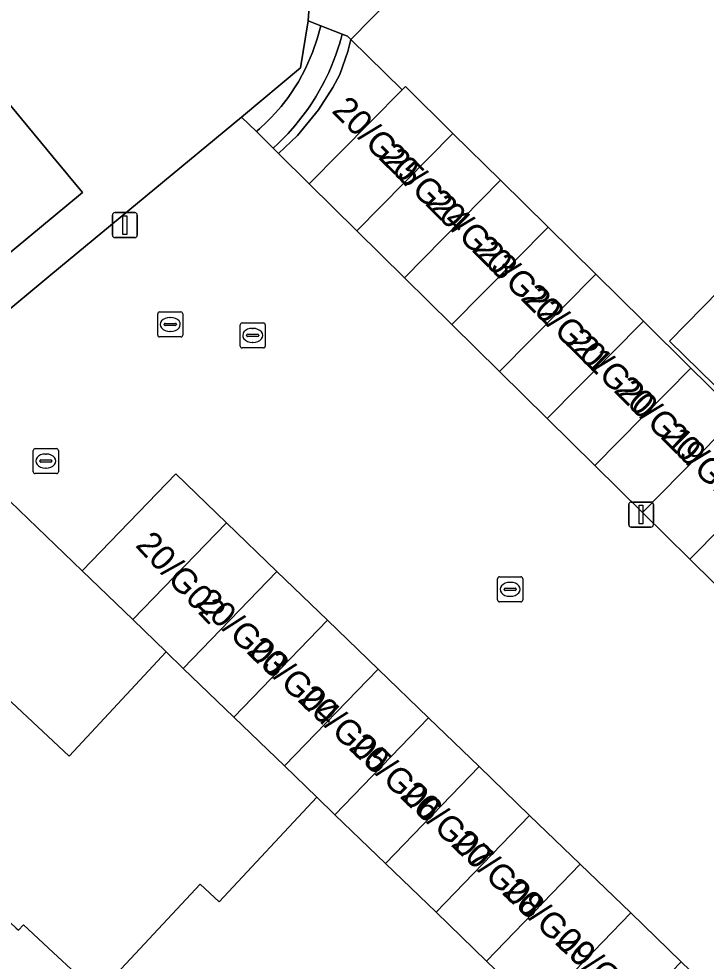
# Model space of a CAD drawing. Extents: x 159217 to 160349, y 381246 to 382172.
# Drawn here: x 159998.63 to 160026.08, y 381674.92 to 381712.59 of the extents above; entities that cross this region are included whole.
import ezdxf

# ---------------------------------------------------------------- set-up
doc = ezdxf.new("R2010")
doc.units = 0
for name, color, linetype in [('IMGEO_Erf', 7, 'Continuous'), ('IMGEO_Groenvoorziening', 7, 'Continuous'), ('IMGEO_Kolk', 7, 'Continuous'), ('IMGEO_Lichtmast', 7, 'Continuous'), ('IMGEO_Muur', 7, 'Continuous'), ('IMGEO_Pand', 7, 'Continuous'), ('IMGEO_Pand_nummerreeks', 7, 'Continuous'), ('IMGEO_Rijbaan_lokaal_open', 7, 'Continuous'), ('IMGEO_Rioolput', 7, 'Continuous'), ('IMGEO_Voetpad_halfverhard', 7, 'Continuous'), ('IMGEO_Voetpad_onverhard', 7, 'Continuous'), ('IMGEO_Voetpad_open', 7, 'Continuous')]:
    doc.layers.add(name, color=color, linetype=linetype)

msp = doc.modelspace()

# ---------------------------------------------------------------- linework, layer by layer
at = {"layer": 'IMGEO_Erf'}
msp.add_lwpolyline([(159997.273, 381710.345), (160000, 381707.055), (160001.168, 381705.646), (160000, 381704.678), (159995.638, 381701.063), (159995.455, 381701.284), (159995.763, 381701.539), (159992.051, 381706.017), (159988.176, 381710.692), (159984.36, 381715.296), (159980.391, 381720.084), (159976.583, 381724.678), (159972.802, 381729.24), (159969.152, 381733.643), (159968.871, 381733.41), (159968.711, 381733.603), (159974.214, 381738.164), (159978.024, 381733.567), (159981.805, 381729.005), (159985.614, 381724.411), (159989.582, 381719.624), (159993.399, 381715.019)], close=True, dxfattribs=at)
for points in [[(159993.503, 381697.03), (159999.914, 381702.351), (160007.525, 381708.666), (160009.887, 381710.637), (160010.186, 381712.514), (160010.383, 381715.374), (160008.945, 381718.178), (160006.906, 381716.14), (160005.709, 381717.337), (160004.173, 381718.873), (160006.211, 381720.911), (160005.688, 381721.434), (160003.758, 381719.558), (160001.581, 381721.798), (159998.64, 381724.824), (160000.571, 381726.7), (159997.321, 381729.885)], [(160014.385, 381714.309), (160011.888, 381711.769), (160013.938, 381709.754), (160014.07, 381709.888), (160015.971, 381708.012), (160017.872, 381706.136), (160019.774, 381704.26), (160021.675, 381702.384), (160023.576, 381700.508), (160025.477, 381698.632), (160027.379, 381696.756)], [(160028.806, 381695.61), (160024.622, 381699.706), (160026.616, 381701.744)], [(159997.292, 381686.233), (160000, 381683.713), (160000.64, 381683.117), (160004.517, 381687.283), (160003.179, 381688.574), (160001.16, 381690.524), (159998.287, 381693.299)], [(160019.334, 381672.979), (160017.315, 381674.928), (160015.295, 381676.878), (160013.276, 381678.827), (160011.257, 381680.777), (160010.527, 381681.481), (160006.63, 381677.295), (160005.869, 381678.004), (160001.779, 381673.614), (160000, 381675.272), (159998.82, 381676.371), (159998.622, 381676.159)]]:
    msp.add_lwpolyline(points, dxfattribs=at)
at = {"layer": 'IMGEO_Groenvoorziening'}
msp.add_lwpolyline([(160010.085, 381710.61), (160010.367, 381711.243), (160010.551, 381711.786), (160010.698, 381712.313), (160010.693, 381712.315), (160010.186, 381712.514), (160009.887, 381710.637), (160007.525, 381708.666), (160008.117, 381708.081), (160008.133, 381708.095), (160008.148, 381708.107), (160008.24, 381708.188), (160008.525, 381708.454), (160008.686, 381708.616), (160008.888, 381708.834), (160009.104, 381709.086), (160009.385, 381709.45), (160009.8, 381710.07)], close=True, dxfattribs=at)
at = {"layer": 'IMGEO_Kolk'}
for p, q in [((160007.471, 381699.51), (160007.471, 381700.362)), ((160007.546, 381700.436), (160008.398, 381700.436)), ((160007.959, 381700.216), (160007.984, 381700.216)), ((160008.472, 381700.362), (160008.472, 381699.51)), ((160007.73, 381699.93), (160007.73, 381699.942)), ((160008.168, 381699.893), (160007.77, 381699.893)), ((160007.773, 381699.979), (160008.171, 381699.979)), ((160008.214, 381699.942), (160008.214, 381699.93)), ((160008.398, 381699.436), (160007.546, 381699.436)), ((160007.982, 381699.656), (160007.957, 381699.656)), ((159999.207, 381694.487), (159999.207, 381695.339)), ((159999.282, 381695.413), (160000.134, 381695.413)), ((159999.695, 381695.193), (159999.72, 381695.193)), ((160000.208, 381695.339), (160000.208, 381694.487)), ((159999.466, 381694.907), (159999.466, 381694.919)), ((159999.904, 381694.87), (159999.506, 381694.87)), ((159999.509, 381694.956), (159999.907, 381694.956)), ((159999.95, 381694.919), (159999.95, 381694.907)), ((159999.718, 381694.633), (159999.693, 381694.633)), ((160000.134, 381694.413), (159999.282, 381694.413)), ((160017.756, 381689.36), (160017.756, 381690.212)), ((160017.831, 381690.286), (160018.683, 381690.286)), ((160018.244, 381690.066), (160018.269, 381690.066)), ((160018.757, 381690.212), (160018.757, 381689.36)), ((160018.015, 381689.78), (160018.015, 381689.792)), ((160018.453, 381689.743), (160018.055, 381689.743)), ((160018.058, 381689.829), (160018.456, 381689.829)), ((160018.499, 381689.792), (160018.499, 381689.78)), ((160018.683, 381689.286), (160017.831, 381689.286)), ((160018.267, 381689.506), (160018.242, 381689.506))]:
    msp.add_line(p, q, dxfattribs=at)
for points in [[(160007.471, 381699.51), (160007.471, 381700.362)], [(160007.546, 381700.436), (160008.398, 381700.436)], [(160008.472, 381700.362), (160008.472, 381699.51)], [(160008.398, 381699.436), (160007.546, 381699.436)], [(159999.207, 381694.487), (159999.207, 381695.339)], [(159999.282, 381695.413), (160000.134, 381695.413)], [(160000.208, 381695.339), (160000.208, 381694.487)], [(160000.134, 381694.413), (159999.282, 381694.413)], [(160017.756, 381689.36), (160017.756, 381690.212)], [(160017.831, 381690.286), (160018.683, 381690.286)], [(160018.757, 381690.212), (160018.757, 381689.36)], [(160018.683, 381689.286), (160017.831, 381689.286)]]:
    msp.add_lwpolyline(points, dxfattribs=at)
for centre, radius, start, end in [((160007.548, 381700.36), 0.0765, 91.552, 178.448), ((160007.548, 381700.36), 0.0765, 91.552, 178.448), ((160008.396, 381700.36), 0.0765, 1.552, 88.448), ((160008.396, 381700.36), 0.0765, 1.552, 88.448), ((160007.77, 381699.939), 0.0403, 85.8775, 175.7526), ((160007.767, 381699.929), 0.0366, 178.938, 274.7102), ((160008.171, 381699.936), 0.043, 264.8664, 352.4533), ((160008.175, 381699.941), 0.0386, 1.7309, 96.639), ((160007.548, 381699.512), 0.0765, 181.552, 268.448), ((160007.548, 381699.512), 0.0765, 181.552, 268.448), ((160008.396, 381699.512), 0.0765, 271.552, 358.448), ((160008.396, 381699.512), 0.0765, 271.552, 358.448), ((159999.284, 381695.337), 0.0765, 91.552, 178.448), ((159999.284, 381695.337), 0.0765, 91.552, 178.448), ((160000.132, 381695.337), 0.0765, 1.552, 88.448), ((160000.132, 381695.337), 0.0765, 1.552, 88.448), ((159999.506, 381694.916), 0.0403, 85.8775, 175.7526), ((159999.503, 381694.906), 0.0366, 178.938, 274.7102), ((159999.907, 381694.913), 0.043, 264.8664, 352.4533), ((159999.911, 381694.918), 0.0386, 1.7309, 96.639), ((159999.284, 381694.489), 0.0765, 181.552, 268.448), ((159999.284, 381694.489), 0.0765, 181.552, 268.448), ((160000.132, 381694.489), 0.0765, 271.552, 358.448), ((160000.132, 381694.489), 0.0765, 271.552, 358.448), ((160017.833, 381690.21), 0.0765, 91.552, 178.448), ((160017.833, 381690.21), 0.0765, 91.552, 178.448), ((160018.681, 381690.21), 0.0765, 1.552, 88.448), ((160018.681, 381690.21), 0.0765, 1.552, 88.448), ((160018.055, 381689.789), 0.0403, 85.8775, 175.7526), ((160018.052, 381689.779), 0.0366, 178.938, 274.7102), ((160018.456, 381689.786), 0.043, 264.8664, 352.4533), ((160018.46, 381689.791), 0.0386, 1.7309, 96.639), ((160017.833, 381689.362), 0.0765, 181.552, 268.448), ((160017.833, 381689.362), 0.0765, 181.552, 268.448), ((160018.681, 381689.362), 0.0765, 271.552, 358.448), ((160018.681, 381689.362), 0.0765, 271.552, 358.448)]:
    msp.add_arc(centre, radius, start, end, dxfattribs=at)
for centre, major_axis, ratio, start_param, end_param in [((160007.958, 381699.936), (-0.387, 0.002), 0.722429, 4.712389, 7.853982), ((160007.983, 381699.936), (-0.39, 0.002), 0.717154, 1.570796, 4.712389), ((159999.694, 381694.913), (-0.387, 0.002), 0.722429, 4.712389, 7.853982), ((159999.719, 381694.913), (-0.39, 0.002), 0.717154, 1.570796, 4.712389), ((160018.243, 381689.786), (-0.387, 0.002), 0.722429, 4.712389, 7.853982), ((160018.268, 381689.786), (-0.39, 0.002), 0.717154, 1.570796, 4.712389)]:
    msp.add_ellipse(centre, major_axis=major_axis, ratio=ratio, start_param=start_param, end_param=end_param, dxfattribs=at)
at = {"layer": 'IMGEO_Lichtmast'}
for p, q in [((160002.368, 381703.943), (160002.368, 381704.743)), ((160002.368, 381704.743), (160002.368, 381703.943)), ((160002.468, 381704.843), (160003.258, 381704.843)), ((160003.258, 381704.843), (160002.468, 381704.843)), ((160003.358, 381704.743), (160003.358, 381703.943)), ((160003.358, 381703.943), (160003.358, 381704.743)), ((160003.258, 381703.843), (160002.468, 381703.843)), ((160002.468, 381703.843), (160003.258, 381703.843)), ((160022.99, 381692.374), (160022.99, 381693.174)), ((160022.99, 381693.174), (160022.99, 381692.374)), ((160023.09, 381693.274), (160023.88, 381693.274)), ((160023.88, 381693.274), (160023.09, 381693.274)), ((160023.98, 381693.174), (160023.98, 381692.374)), ((160023.98, 381692.374), (160023.98, 381693.174)), ((160023.88, 381692.274), (160023.09, 381692.274)), ((160023.09, 381692.274), (160023.88, 381692.274))]:
    msp.add_line(p, q, dxfattribs=at)
for points in [[(160002.788, 381704.718), (160002.938, 381704.718), (160002.938, 381703.968), (160002.788, 381703.968), (160002.788, 381704.718)], [(160023.41, 381693.149), (160023.56, 381693.149), (160023.56, 381692.399), (160023.41, 381692.399), (160023.41, 381693.149)]]:
    msp.add_lwpolyline(points, dxfattribs=at)
for centre, start, end in [((160002.468, 381704.743), 90, 180), ((160002.468, 381704.743), 90, 180), ((160003.258, 381704.743), 0, 90), ((160003.258, 381704.743), 360, 90), ((160002.468, 381703.943), 180, 270), ((160002.468, 381703.943), 180, 270), ((160003.258, 381703.943), 270, 0), ((160003.258, 381703.943), 270, 0), ((160023.09, 381693.174), 90, 180), ((160023.09, 381693.174), 90, 180), ((160023.88, 381693.174), 0, 90), ((160023.88, 381693.174), 360, 90), ((160023.09, 381692.374), 180, 270), ((160023.09, 381692.374), 180, 270), ((160023.88, 381692.374), 270, 0), ((160023.88, 381692.374), 270, 0)]:
    msp.add_arc(centre, 0.1, start, end, dxfattribs=at)
at = {"layer": 'IMGEO_Muur'}
msp.add_lwpolyline([(159999.914, 381702.351), (160007.525, 381708.666)], dxfattribs=at)
at = {"layer": 'IMGEO_Pand'}
for points in [[(159992.051, 381706.017), (159995.763, 381701.539), (159995.455, 381701.284), (159995.638, 381701.063), (160000, 381704.678), (160001.168, 381705.646), (160000, 381707.055), (159997.273, 381710.345)], [(160015.971, 381708.012), (160014.07, 381709.888), (160013.938, 381709.754), (160010.229, 381705.996), (160012.13, 381704.119)], [(160014.031, 381702.243), (160017.872, 381706.136), (160015.971, 381708.012), (160012.13, 381704.119)], [(160014.031, 381702.243), (160015.932, 381700.367), (160019.774, 381704.26), (160017.872, 381706.136)], [(160015.932, 381700.367), (160017.833, 381698.491), (160021.675, 381702.384), (160019.774, 381704.26)], [(160019.734, 381696.615), (160023.576, 381700.508), (160021.675, 381702.384), (160017.833, 381698.491)], [(160033.744, 381700.136), (160033.483, 381700.391), (160031.685, 381702.15), (160029.003, 381699.409), (160028.273, 381700.122), (160026.616, 381701.744), (160024.622, 381699.706), (160028.806, 381695.61), (160029.046, 381695.375), (160029.135, 381695.288), (160033.813, 381700.068)], [(160019.734, 381696.615), (160021.635, 381694.738), (160025.477, 381698.632), (160023.576, 381700.508)], [(160025.477, 381698.632), (160021.635, 381694.738), (160023.536, 381692.862), (160027.379, 381696.756)], [(160029.28, 381694.88), (160028.914, 381695.242), (160027.379, 381696.756), (160023.536, 381692.862), (160025.437, 381690.986)], [(160029.28, 381694.88), (160025.437, 381690.986), (160027.338, 381689.11), (160031.181, 381693.004)], [(160006.919, 381692.448), (160004.899, 381694.398), (160001.16, 381690.524), (160003.179, 381688.574)], [(160006.919, 381692.448), (160003.179, 381688.574), (160004.517, 381687.283), (160005.199, 381686.625), (160008.938, 381690.498)], [(160007.218, 381684.675), (160010.957, 381688.549), (160008.938, 381690.498), (160005.199, 381686.625)], [(160007.218, 381684.675), (160009.237, 381682.726), (160012.977, 381686.599), (160010.957, 381688.549)], [(159992.885, 381681.498), (159998.515, 381676.258), (159998.622, 381676.159), (159998.82, 381676.371), (160000, 381675.272), (160001.779, 381673.614), (160005.869, 381678.004), (160006.63, 381677.295), (160010.527, 381681.481), (160009.237, 381682.726), (160007.218, 381684.675), (160005.199, 381686.625), (160004.517, 381687.283), (160000.64, 381683.117), (160000, 381683.713), (159997.292, 381686.233)], [(160012.977, 381686.599), (160009.237, 381682.726), (160010.527, 381681.481), (160011.257, 381680.777), (160014.996, 381684.65)], [(160017.015, 381682.7), (160014.996, 381684.65), (160011.257, 381680.777), (160013.276, 381678.827)], [(160019.034, 381680.75), (160017.015, 381682.7), (160013.276, 381678.827), (160015.295, 381676.878)], [(160019.034, 381680.75), (160015.295, 381676.878), (160017.315, 381674.928), (160021.054, 381678.801)], [(160019.334, 381672.979), (160023.073, 381676.851), (160021.054, 381678.801), (160017.315, 381674.928)], [(160019.334, 381672.979), (160021.353, 381671.029), (160025.092, 381674.902), (160023.073, 381676.851)]]:
    msp.add_lwpolyline(points, close=True, dxfattribs=at)
at = {"layer": 'IMGEO_Rijbaan_lokaal_open'}
for points in [[(160025.437, 381690.986), (160023.536, 381692.862), (160021.635, 381694.738), (160019.734, 381696.615), (160017.833, 381698.491), (160015.932, 381700.367), (160014.031, 381702.243), (160012.13, 381704.119), (160010.229, 381705.996), (160008.997, 381707.213), (160008.788, 381707.419), (160008.117, 381708.081), (160007.525, 381708.666), (159999.914, 381702.351), (159993.503, 381697.03)], [(159998.287, 381693.299), (160001.16, 381690.524), (160004.899, 381694.398), (160006.919, 381692.448), (160008.938, 381690.498), (160010.957, 381688.549), (160012.977, 381686.599), (160014.996, 381684.65), (160017.015, 381682.7), (160019.034, 381680.75), (160021.054, 381678.801), (160023.073, 381676.851), (160025.092, 381674.902), (160027.111, 381672.952), (160029.131, 381671.002), (160036.741, 381679.099), (160034.577, 381681.235), (160034.942, 381681.605), (160033.041, 381683.481), (160031.14, 381685.357), (160029.239, 381687.233), (160027.338, 381689.11), (160025.437, 381690.986)]]:
    msp.add_lwpolyline(points, dxfattribs=at)
at = {"layer": 'IMGEO_Rioolput'}
for p, q in [((160004.254, 381700.874), (160005.106, 381700.874)), ((160004.179, 381699.948), (160004.179, 381700.8)), ((160004.667, 381700.654), (160004.692, 381700.654)), ((160005.18, 381700.8), (160005.18, 381699.948)), ((160004.438, 381700.368), (160004.438, 381700.38)), ((160004.876, 381700.331), (160004.478, 381700.331)), ((160004.481, 381700.417), (160004.879, 381700.417)), ((160004.69, 381700.094), (160004.665, 381700.094)), ((160004.922, 381700.38), (160004.922, 381700.368)), ((160005.106, 381699.874), (160004.254, 381699.874))]:
    msp.add_line(p, q, dxfattribs=at)
for points in [[(160004.254, 381700.874), (160005.106, 381700.874)], [(160004.179, 381699.948), (160004.179, 381700.8)], [(160005.18, 381700.8), (160005.18, 381699.948)], [(160005.106, 381699.874), (160004.254, 381699.874)]]:
    msp.add_lwpolyline(points, dxfattribs=at)
for centre, radius, start, end in [((160004.256, 381700.798), 0.0765, 91.552, 178.448), ((160004.256, 381700.798), 0.0765, 91.552, 178.448), ((160005.104, 381700.798), 0.0765, 1.552, 88.448), ((160005.104, 381700.798), 0.0765, 1.552, 88.448), ((160004.478, 381700.377), 0.0403, 85.8775, 175.7526), ((160004.475, 381700.367), 0.0366, 178.938, 274.7102), ((160004.879, 381700.374), 0.043, 264.8664, 352.4533), ((160004.883, 381700.379), 0.0386, 1.7309, 96.639), ((160004.256, 381699.95), 0.0765, 181.552, 268.448), ((160004.256, 381699.95), 0.0765, 181.552, 268.448), ((160005.104, 381699.95), 0.0765, 271.552, 358.448), ((160005.104, 381699.95), 0.0765, 271.552, 358.448)]:
    msp.add_arc(centre, radius, start, end, dxfattribs=at)
for centre, major_axis, ratio, start_param, end_param in [((160004.666, 381700.374), (-0.387, 0.002), 0.722429, 4.712389, 7.853982), ((160004.691, 381700.374), (-0.39, 0.002), 0.717154, 1.570796, 4.712389)]:
    msp.add_ellipse(centre, major_axis=major_axis, ratio=ratio, start_param=start_param, end_param=end_param, dxfattribs=at)
at = {"layer": 'IMGEO_Voetpad_halfverhard'}
msp.add_lwpolyline([(160011.454, 381710.36), (160011.767, 381711.29), (160011.888, 381711.769), (160011.758, 381711.897), (160011.549, 381711.979), (160011.489, 381711.762), (160011.479, 381711.726), (160011.468, 381711.687), (160011.461, 381711.665), (160011.433, 381711.572), (160011.412, 381711.505), (160011.292, 381711.147), (160011.107, 381710.676), (160011.008, 381710.45), (160010.854, 381710.129), (160010.749, 381709.926), (160010.63, 381709.711), (160010.491, 381709.474), (160010.356, 381709.259), (160010.168, 381708.98), (160009.807, 381708.499), (160009.651, 381708.31), (160009.389, 381708.013), (160009.181, 381707.795), (160008.984, 381707.601), (160008.788, 381707.419), (160008.997, 381707.213), (160009.763, 381707.929), (160010.605, 381708.949), (160011.168, 381709.844)], close=True, dxfattribs=at)
at = {"layer": 'IMGEO_Voetpad_onverhard'}
msp.add_lwpolyline([(160013.938, 381709.754), (160011.888, 381711.769), (160011.767, 381711.29), (160011.454, 381710.36), (160011.168, 381709.844), (160010.605, 381708.949), (160009.763, 381707.929), (160008.997, 381707.213), (160010.229, 381705.996)], close=True, dxfattribs=at)
at = {"layer": 'IMGEO_Voetpad_open'}
msp.add_lwpolyline([(159997.321, 381729.885), (160000.571, 381726.7), (160003.661, 381723.52), (160005.688, 381721.434), (160006.211, 381720.911), (160007.938, 381719.184), (160008.945, 381718.178), (160010.383, 381715.374), (160010.186, 381712.514), (160010.693, 381712.315), (160010.698, 381712.313), (160011.548, 381711.979), (160011.549, 381711.979), (160011.758, 381711.897), (160011.888, 381711.769), (160014.385, 381714.309), (160003.92, 381725.439), (160000.021, 381729.573), (159995.84, 381734.005)], dxfattribs=at)
msp.add_lwpolyline([(160011.549, 381711.979), (160011.548, 381711.979), (160010.698, 381712.313), (160010.551, 381711.786), (160010.367, 381711.243), (160010.085, 381710.61), (160009.8, 381710.07), (160009.385, 381709.45), (160009.104, 381709.086), (160008.888, 381708.834), (160008.686, 381708.616), (160008.525, 381708.454), (160008.24, 381708.188), (160008.148, 381708.107), (160008.133, 381708.095), (160008.117, 381708.081), (160008.788, 381707.419), (160008.984, 381707.601), (160009.181, 381707.795), (160009.389, 381708.013), (160009.651, 381708.31), (160009.807, 381708.499), (160010.168, 381708.98), (160010.356, 381709.259), (160010.491, 381709.474), (160010.63, 381709.711), (160010.749, 381709.926), (160010.854, 381710.129), (160011.008, 381710.45), (160011.107, 381710.676), (160011.292, 381711.147), (160011.412, 381711.505), (160011.433, 381711.572), (160011.461, 381711.665), (160011.468, 381711.687), (160011.479, 381711.726), (160011.489, 381711.762)], close=True, dxfattribs=at)

# ---------------------------------------------------------------- texts
at = {"layer": 'IMGEO_Pand_nummerreeks'}
for s, rotation, p in [('20/G25', 315.2463, (160011.092, 381708.879)), ('20/G24', 315.247, (160012.959, 381707.028)), ('20/G23', 315.247, (160014.826, 381705.177)), ('20/G22', 315.247, (160016.688, 381703.33)), ('20/G21', 315.247, (160018.638, 381701.397)), ('20/G20', 315.247, (160020.429, 381699.622)), ('20/G19', 315.247, (160022.356, 381697.711)), ('20/G18', 315.2463, (160024.228, 381695.856)), ('20/G02', 313.2643, (160003.252, 381691.52)), ('20/G03', 316.6537, (160005.645, 381689.197)), ('20/G04', 316.6537, (160007.686, 381687.27)), ('20/G05', 316.6537, (160009.728, 381685.343)), ('20/G06', 316.6537, (160011.77, 381683.416)), ('20/G07', 316.6537, (160013.811, 381681.489)), ('20/G08', 316.6537, (160015.855, 381679.56)), ('20/G09', 316.6537, (160017.892, 381677.637)), ('20/G10', 316.6537, (160020.005, 381675.643))]:
    msp.add_text(s, height=1, rotation=rotation, dxfattribs=at).set_placement(p)

doc.saveas('drawing.dxf')
